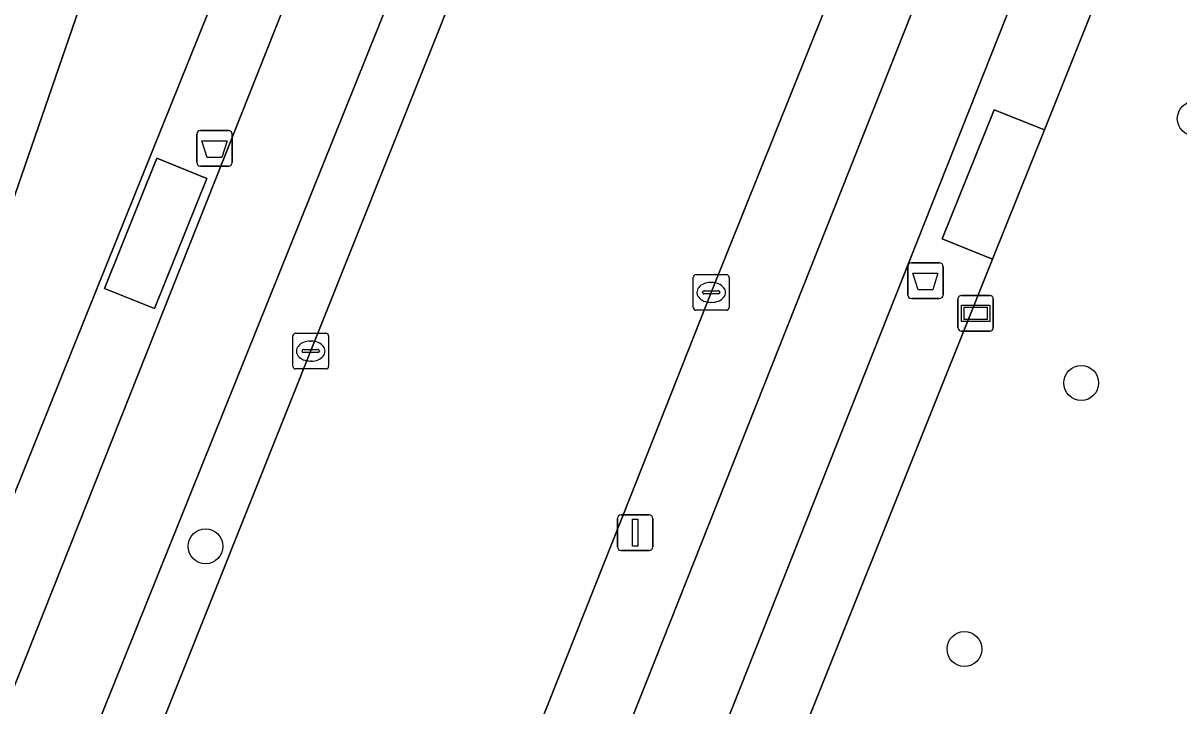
# Model space of a CAD drawing. Extents: x 160349 to 161355, y 381727 to 382854.
# Drawn here: x 160669.67 to 160702.07, y 381959.4 to 381978.54 of the extents above; entities that cross this region are included whole.
import ezdxf

# ---------------------------------------------------------------- set-up
doc = ezdxf.new("R2010")
doc.units = 0
for name, color, linetype in [('IMGEO_Afvalbak', 7, 'Continuous'), ('IMGEO_Boom', 7, 'Continuous'), ('IMGEO_Erf', 7, 'Continuous'), ('IMGEO_Fietspad_open', 7, 'Continuous'), ('IMGEO_Groenvoorziening', 7, 'Continuous'), ('IMGEO_Kolk', 7, 'Continuous'), ('IMGEO_Lichtmast', 7, 'Continuous'), ('IMGEO_Pand', 7, 'Continuous'), ('IMGEO_Rijbaan_lokaal_gesloten', 7, 'Continuous'), ('IMGEO_Verkeerseiland_open', 7, 'Continuous'), ('IMGEO_Verklikker', 7, 'Continuous'), ('IMGEO_Voetpad_gesloten', 7, 'Continuous'), ('IMGEO_Voetpad_open', 7, 'Continuous')]:
    doc.layers.add(name, color=color, linetype=linetype)

msp = doc.modelspace()

# ---------------------------------------------------------------- linework, layer by layer
at = {"layer": 'IMGEO_Afvalbak'}
for p, q in [((160674.642, 381975.528), (160675.432, 381975.528)), ((160675.432, 381975.528), (160674.642, 381975.528)), ((160674.542, 381974.628), (160674.542, 381975.428)), ((160674.542, 381975.428), (160674.542, 381974.628)), ((160675.532, 381975.428), (160675.532, 381974.628)), ((160675.532, 381974.628), (160675.532, 381975.428)), ((160675.432, 381974.528), (160674.642, 381974.528)), ((160674.642, 381974.528), (160675.432, 381974.528)), ((160694.473, 381970.915), (160694.473, 381971.715)), ((160694.473, 381971.715), (160694.473, 381970.915)), ((160694.573, 381971.815), (160695.363, 381971.815)), ((160695.363, 381971.815), (160694.573, 381971.815)), ((160695.463, 381971.715), (160695.463, 381970.915)), ((160695.463, 381970.915), (160695.463, 381971.715)), ((160695.363, 381970.815), (160694.573, 381970.815)), ((160694.573, 381970.815), (160695.363, 381970.815))]:
    msp.add_line(p, q, dxfattribs=at)
for points in [[(160674.685, 381975.242), (160675.389, 381975.242), (160675.24, 381974.772), (160674.834, 381974.772), (160674.685, 381975.242)], [(160694.616, 381971.529), (160695.32, 381971.529), (160695.171, 381971.059), (160694.765, 381971.059), (160694.616, 381971.529)]]:
    msp.add_lwpolyline(points, dxfattribs=at)
for centre, start, end in [((160674.642, 381975.428), 90, 180), ((160674.642, 381975.428), 90, 180), ((160675.432, 381975.428), 0, 90), ((160675.432, 381975.428), 360, 90), ((160674.642, 381974.628), 180, 270), ((160674.642, 381974.628), 180, 270), ((160675.432, 381974.628), 270, 0), ((160675.432, 381974.628), 270, 0), ((160694.573, 381971.715), 90, 180), ((160694.573, 381971.715), 90, 180), ((160695.363, 381971.715), 0, 90), ((160695.363, 381971.715), 360, 90), ((160694.573, 381970.915), 180, 270), ((160694.573, 381970.915), 180, 270), ((160695.363, 381970.915), 270, 0), ((160695.363, 381970.915), 270, 0)]:
    msp.add_arc(centre, 0.1, start, end, dxfattribs=at)
at = {"layer": 'IMGEO_Boom'}
for centre in [(160702.518, 381975.862), (160699.335, 381968.449), (160674.787, 381963.87), (160696.062, 381960.99)]:
    msp.add_circle(centre, 0.489, dxfattribs=at)
at = {"layer": 'IMGEO_Erf'}
for points in [[(160617.992, 381991.183), (160619.629, 381990.623), (160623.552, 381995.112), (160628.984, 381993.238), (160630.128, 381996.556), (160641.372, 381992.678), (160641.835, 381994.021), (160646.973, 381992.248), (160646.511, 381990.907), (160658.673, 381986.711), (160661.336, 381994.433), (160668.092, 381992.103), (160668.35, 381992.852), (160675.216, 381990.483), (160667.533, 381968.207), (160641.198, 381977.291), (160641.526, 381978.244), (160635.384, 381980.363)], [(160655.013, 381941.995), (160663.662, 381951.436), (160664.199, 381952.358), (160671.763, 381971.138), (160677.93, 381986.449), (160677.98, 381986.62)]]:
    msp.add_lwpolyline(points, dxfattribs=at)
at = {"layer": 'IMGEO_Fietspad_open'}
for points in [[(160682.261, 381992.29), (160659.186, 381934.173), (160658.252, 381931.82), (160657.288, 381929.393)], [(160675.082, 381922.833), (160675.478, 381923.832), (160700.334, 381986.543)], [(160697.241, 381985.329), (160696.896, 381984.332), (160696.781, 381984.374), (160672.733, 381923.718), (160672.029, 381921.876)], [(160660.167, 381930.094), (160680.241, 381979.96)]]:
    msp.add_lwpolyline(points, dxfattribs=at)
at = {"layer": 'IMGEO_Groenvoorziening'}
msp.add_lwpolyline([(160719.085, 381960.112), (160724.453, 381964.141), (160723.319, 381966.309), (160723.109, 381966.861), (160723.02, 381967.74), (160723.206, 381968.604), (160723.5, 381969.165), (160728.84, 381979.174), (160712.338, 381987.781), (160711.6, 381986.403), (160709.442, 381987.559), (160709.662, 381987.997), (160710.152, 381988.921), (160708.948, 381989.542), (160704.774, 381991.694), (160703.024, 381987.36), (160698.302, 381975.543), (160696.851, 381971.923), (160683.073, 381937.506), (160694.745, 381932.874), (160710.168, 381951.541)], dxfattribs=at)
at = {"layer": 'IMGEO_Kolk'}
for p, q in [((160688.461, 381970.562), (160688.461, 381971.414)), ((160688.536, 381971.488), (160689.388, 381971.488)), ((160688.949, 381971.268), (160688.974, 381971.268)), ((160689.462, 381971.414), (160689.462, 381970.562)), ((160688.72, 381970.982), (160688.72, 381970.994)), ((160689.158, 381970.945), (160688.76, 381970.945)), ((160688.763, 381971.031), (160689.161, 381971.031)), ((160689.204, 381970.994), (160689.204, 381970.982)), ((160688.972, 381970.708), (160688.947, 381970.708)), ((160689.388, 381970.488), (160688.536, 381970.488)), ((160677.236, 381968.916), (160677.236, 381969.768)), ((160677.311, 381969.842), (160678.163, 381969.842)), ((160678.237, 381969.768), (160678.237, 381968.916)), ((160677.495, 381969.336), (160677.495, 381969.348)), ((160677.538, 381969.385), (160677.936, 381969.385)), ((160677.724, 381969.622), (160677.749, 381969.622)), ((160677.979, 381969.348), (160677.979, 381969.336)), ((160677.933, 381969.299), (160677.535, 381969.299)), ((160677.747, 381969.062), (160677.722, 381969.062)), ((160678.163, 381968.842), (160677.311, 381968.842))]:
    msp.add_line(p, q, dxfattribs=at)
for points in [[(160688.461, 381970.562), (160688.461, 381971.414)], [(160688.536, 381971.488), (160689.388, 381971.488)], [(160689.462, 381971.414), (160689.462, 381970.562)], [(160689.388, 381970.488), (160688.536, 381970.488)], [(160677.236, 381968.916), (160677.236, 381969.768)], [(160677.311, 381969.842), (160678.163, 381969.842)], [(160678.237, 381969.768), (160678.237, 381968.916)], [(160678.163, 381968.842), (160677.311, 381968.842)]]:
    msp.add_lwpolyline(points, dxfattribs=at)
for centre, radius, start, end in [((160688.538, 381971.412), 0.0765, 91.552, 178.448), ((160688.538, 381971.412), 0.0765, 91.552, 178.448), ((160689.386, 381971.412), 0.0765, 1.552, 88.448), ((160689.386, 381971.412), 0.0765, 1.552, 88.448), ((160688.76, 381970.991), 0.0403, 85.8775, 175.7526), ((160688.757, 381970.981), 0.0366, 178.938, 274.7102), ((160689.161, 381970.988), 0.043, 264.8664, 352.4533), ((160689.165, 381970.993), 0.0386, 1.7309, 96.639), ((160688.538, 381970.564), 0.0765, 181.552, 268.448), ((160688.538, 381970.564), 0.0765, 181.552, 268.448), ((160689.386, 381970.564), 0.0765, 271.552, 358.448), ((160689.386, 381970.564), 0.0765, 271.552, 358.448), ((160677.313, 381969.766), 0.0765, 91.552, 178.448), ((160677.313, 381969.766), 0.0765, 91.552, 178.448), ((160678.161, 381969.766), 0.0765, 1.552, 88.448), ((160678.161, 381969.766), 0.0765, 1.552, 88.448), ((160677.535, 381969.345), 0.0403, 85.8775, 175.7526), ((160677.532, 381969.335), 0.0366, 178.938, 274.7102), ((160677.936, 381969.342), 0.043, 264.8664, 352.4533), ((160677.94, 381969.347), 0.0386, 1.7309, 96.639), ((160677.313, 381968.918), 0.0765, 181.552, 268.448), ((160677.313, 381968.918), 0.0765, 181.552, 268.448), ((160678.161, 381968.918), 0.0765, 271.552, 358.448), ((160678.161, 381968.918), 0.0765, 271.552, 358.448)]:
    msp.add_arc(centre, radius, start, end, dxfattribs=at)
for centre, major_axis, ratio, start_param, end_param in [((160688.948, 381970.988), (-0.387, 0.002), 0.722429, 4.712389, 7.853982), ((160688.973, 381970.988), (-0.39, 0.002), 0.717154, 1.570796, 4.712389), ((160677.723, 381969.342), (-0.387, 0.002), 0.722429, 4.712389, 7.853982), ((160677.748, 381969.342), (-0.39, 0.002), 0.717154, 1.570796, 4.712389)]:
    msp.add_ellipse(centre, major_axis=major_axis, ratio=ratio, start_param=start_param, end_param=end_param, dxfattribs=at)
at = {"layer": 'IMGEO_Lichtmast'}
for p, q in [((160686.334, 381963.852), (160686.334, 381964.652)), ((160686.334, 381964.652), (160686.334, 381963.852)), ((160686.434, 381964.752), (160687.224, 381964.752)), ((160687.224, 381964.752), (160686.434, 381964.752)), ((160687.324, 381964.652), (160687.324, 381963.852)), ((160687.324, 381963.852), (160687.324, 381964.652)), ((160687.224, 381963.752), (160686.434, 381963.752)), ((160686.434, 381963.752), (160687.224, 381963.752))]:
    msp.add_line(p, q, dxfattribs=at)
msp.add_lwpolyline([(160686.754, 381964.627), (160686.904, 381964.627), (160686.904, 381963.877), (160686.754, 381963.877), (160686.754, 381964.627)], dxfattribs=at)
for centre, start, end in [((160686.434, 381964.652), 90, 180), ((160686.434, 381964.652), 90, 180), ((160687.224, 381964.652), 0, 90), ((160687.224, 381964.652), 360, 90), ((160686.434, 381963.852), 180, 270), ((160686.434, 381963.852), 180, 270), ((160687.224, 381963.852), 270, 0), ((160687.224, 381963.852), 270, 0)]:
    msp.add_arc(centre, 0.1, start, end, dxfattribs=at)
at = {"layer": 'IMGEO_Pand'}
msp.add_lwpolyline([(160628.984, 381993.238), (160635.411, 381990.698), (160635.73, 381990.411), (160635.384, 381980.363), (160641.526, 381978.244), (160641.198, 381977.291), (160667.533, 381968.207), (160675.216, 381990.483), (160668.35, 381992.852), (160668.092, 381992.103), (160661.336, 381994.433), (160658.673, 381986.711), (160646.511, 381990.907), (160646.973, 381992.248), (160641.835, 381994.021), (160641.372, 381992.678), (160630.128, 381996.556)], close=True, dxfattribs=at)
at = {"layer": 'IMGEO_Rijbaan_lokaal_gesloten'}
for points in [[(160702.456, 382021.28), (160700.139, 382016.515), (160695.412, 382006.702), (160693.954, 382007.485), (160693.164, 382005.874), (160692.978, 382005.495), (160692.495, 382004.543), (160690.234, 382000), (160685.331, 381988.306), (160685.061, 381987.613), (160684.901, 381987.296), (160664.1, 381935.204), (160663.187, 381932.992), (160662.012, 381930.058), (160661.794, 381929.458)], [(160670.257, 381923.151), (160670.517, 381924.139), (160670.779, 381925.086), (160671.039, 381925.931), (160671.18, 381926.391), (160684.085, 381958.678), (160684.139, 381958.813), (160686.704, 381965.266), (160688.962, 381970.988), (160693.485, 381982.257), (160696.356, 381989.471), (160695.918, 381990.254)]]:
    msp.add_lwpolyline(points, dxfattribs=at)
at = {"layer": 'IMGEO_Verkeerseiland_open'}
for points in [[(160695.918, 381990.254), (160696.356, 381989.471), (160693.485, 381982.257), (160688.962, 381970.988), (160686.704, 381965.266), (160684.139, 381958.813), (160684.085, 381958.678), (160671.18, 381926.391), (160671.039, 381925.931), (160670.779, 381925.086), (160670.517, 381924.139), (160670.257, 381923.151)], [(160683.285, 381988.219), (160680.241, 381979.96), (160660.167, 381930.094)], [(160661.794, 381929.458), (160662.012, 381930.058), (160663.187, 381932.992), (160664.1, 381935.204), (160684.901, 381987.296), (160685.061, 381987.613)], [(160671.741, 381921.122), (160672.029, 381921.876), (160672.733, 381923.718), (160696.781, 381984.374)]]:
    msp.add_lwpolyline(points, dxfattribs=at)
at = {"layer": 'IMGEO_Verklikker'}
for p, q in [((160695.88, 381970.002), (160695.88, 381970.802)), ((160695.88, 381970.802), (160695.88, 381970.002)), ((160695.98, 381970.902), (160696.77, 381970.902)), ((160696.77, 381970.902), (160695.98, 381970.902)), ((160696.87, 381970.802), (160696.87, 381970.002)), ((160696.87, 381970.002), (160696.87, 381970.802)), ((160696.77, 381969.902), (160695.98, 381969.902)), ((160695.98, 381969.902), (160696.77, 381969.902))]:
    msp.add_line(p, q, dxfattribs=at)
for points in [[(160695.981, 381970.634), (160696.769, 381970.634), (160696.769, 381970.17), (160695.981, 381970.17), (160695.981, 381970.634)], [(160696.046, 381970.569), (160696.046, 381970.235), (160696.704, 381970.235), (160696.704, 381970.569), (160696.046, 381970.569)]]:
    msp.add_lwpolyline(points, dxfattribs=at)
for centre, start, end in [((160695.98, 381970.802), 90, 180), ((160695.98, 381970.802), 90, 180), ((160696.77, 381970.802), 0, 90), ((160696.77, 381970.802), 360, 90), ((160695.98, 381970.002), 180, 270), ((160695.98, 381970.002), 180, 270), ((160696.77, 381970.002), 270, 0), ((160696.77, 381970.002), 270, 0)]:
    msp.add_arc(centre, 0.1, start, end, dxfattribs=at)
at = {"layer": 'IMGEO_Voetpad_gesloten'}
msp.add_lwpolyline([(160673.355, 381970.534), (160674.822, 381974.185), (160673.422, 381974.748), (160671.955, 381971.097)], close=True, dxfattribs=at)
at = {"layer": 'IMGEO_Voetpad_open'}
for points in [[(160680.699, 381995.904), (160677.98, 381986.62), (160677.93, 381986.449), (160671.763, 381971.138), (160664.199, 381952.358), (160663.662, 381951.436), (160655.013, 381941.995)], [(160698.111, 381993.103), (160698.138, 381992.865), (160698.157, 381992.648), (160698.239, 381992.333), (160700.157, 381987.886), (160700.324, 381987.406), (160700.382, 381986.926), (160700.334, 381986.543), (160675.478, 381923.832), (160677.695, 381924.114), (160682.21, 381935.356), (160683.073, 381937.506), (160696.851, 381971.923), (160695.441, 381972.489), (160696.892, 381976.109), (160698.302, 381975.543), (160703.024, 381987.36)], [(160647.902, 381940.147), (160659.186, 381934.173), (160682.261, 381992.29)]]:
    msp.add_lwpolyline(points, dxfattribs=at)
for points in [[(160698.302, 381975.543), (160696.892, 381976.109), (160695.441, 381972.489), (160696.851, 381971.923)], [(160671.955, 381971.097), (160673.422, 381974.748), (160674.822, 381974.185), (160673.355, 381970.534)]]:
    msp.add_lwpolyline(points, close=True, dxfattribs=at)

doc.saveas('drawing.dxf')
